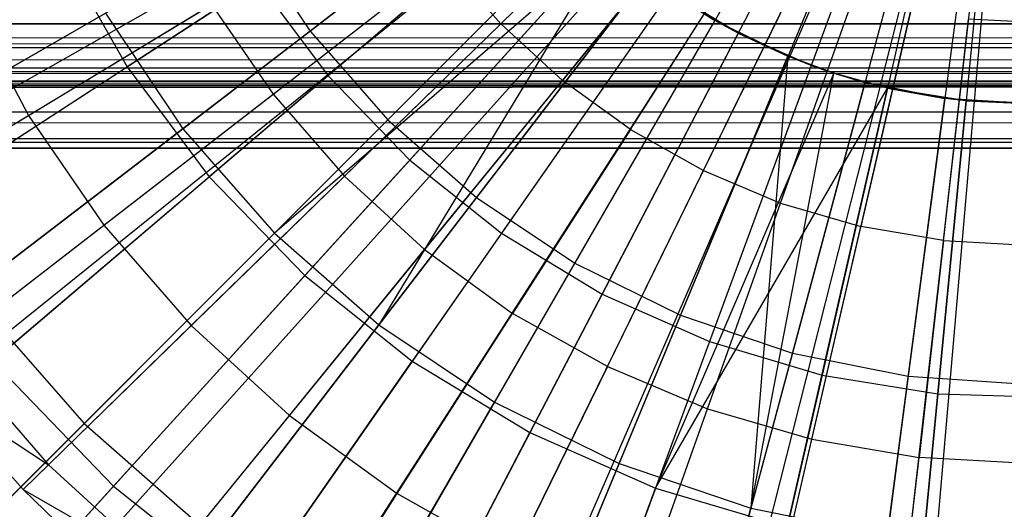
# Model space of a CAD drawing. Extents: x 0.2 to 40.1, y -6.7 to 6.7.
# Tile 265 of 516: x 23.596 to 24.218, y -4.056 to -3.746. Entities that reach past the tile are written whole.
import ezdxf

# ---------------------------------------------------------------- set-up
doc = ezdxf.new("R2010")
doc.units = 0
doc.header["$MEASUREMENT"] = 0
doc.layers.get('0').update_dxf_attribs({"color": 13, "linetype": 'CONTINUOUS'})

# ---------------------------------------------------------------- blocks, each defined once
blk = doc.blocks.new('SNOWBALL_XIV_PM3_STL')
at = {"color": 0}
for p, q in [((23.46218, -3.86322, 12.11242), (24.07643, -3.51378, 12.32895)), ((23.46218, -3.86322, 12.11242), (24.07643, -3.51378, 12.32895)), ((23.47433, -3.88392, 12.11242), (24.07889, -3.51796, 12.32895)), ((23.47433, -3.88392, 12.11242), (24.07889, -3.51796, 12.32895)), ((23.53156, -3.96731, 12.11242), (24.09046, -3.53482, 12.32895)), ((23.53156, -3.96731, 12.11242), (24.09046, -3.53482, 12.32895)), ((23.54242, -3.98106, 12.11242), (24.09266, -3.5376, 12.32895)), ((23.54242, -3.98106, 12.11242), (24.09266, -3.5376, 12.32895)), ((23.59793, -4.04364, 12.11242), (24.10388, -3.55026, 12.32895)), ((23.59793, -4.04364, 12.11242), (24.10388, -3.55026, 12.32895)), ((23.64052, -4.0845, 12.11242), (24.1125, -3.55852, 12.32895)), ((23.64052, -4.0845, 12.11242), (24.1125, -3.55852, 12.32895)), ((23.67256, -4.1119, 12.11242), (24.11898, -3.56406, 12.32895)), ((23.67256, -4.1119, 12.11242), (24.11898, -3.56406, 12.32895)), ((23.75394, -4.17086, 12.11242), (24.13554, -3.57606, 12.32895)), ((23.75394, -4.17086, 12.11242), (24.13554, -3.57606, 12.32895)), ((24.00329, -3.58182, 7.6051), (23.77939, -3.75362, 7.6727)), ((24.00329, -3.58182, 7.6051), (23.77939, -3.75362, 7.6727)), ((23.84264, -4.2208, 12.11242), (24.15337, -3.58608, 12.32895)), ((23.84264, -4.2208, 12.11242), (24.15337, -3.58608, 12.32895)), ((23.87974, -4.23791, 12.11242), (24.16087, -3.58955, 12.32895)), ((23.87974, -4.23791, 12.11242), (24.16087, -3.58955, 12.32895)), ((24.0098, -3.5955, 7.55196), (23.79086, -3.78188, 7.60604)), ((24.0098, -3.5955, 7.55196), (23.79086, -3.78188, 7.60604)), ((23.93587, -4.26001, 12.11242), (24.17222, -3.59401, 12.32895)), ((23.93587, -4.26001, 12.11242), (24.17222, -3.59401, 12.32895)), ((24.01468, -4.28392, 12.11242), (24.18816, -3.59885, 12.32895)), ((24.01468, -4.28392, 12.11242), (24.18816, -3.59885, 12.32895)), ((24.03296, -4.28834, 12.11242), (24.19186, -3.59974, 12.32895)), ((24.03296, -4.28834, 12.11242), (24.19186, -3.59974, 12.32895)), ((24.13265, -4.30542, 12.11242), (24.21202, -3.6032, 12.32895)), ((24.13265, -4.30542, 12.11242), (24.21202, -3.6032, 12.32895)), ((24.15524, -4.30768, 12.11242), (24.21658, -3.60365, 12.32895)), ((24.15524, -4.30768, 12.11242), (24.21658, -3.60365, 12.32895)), ((24.02817, -3.61018, 7.6051), (23.82861, -3.80975, 7.6727)), ((24.02817, -3.61018, 7.6051), (23.82861, -3.80975, 7.6727)), ((23.90247, -3.62081, 12.22528), (23.6637, -3.77623, 12.15879)), ((23.90247, -3.62081, 12.22528), (23.6637, -3.77623, 12.15879)), ((24.03582, -3.62238, 7.55196), (23.84253, -3.83522, 7.60604)), ((24.03582, -3.62238, 7.55196), (23.84253, -3.83522, 7.60604)), ((24.05654, -3.63506, 7.6051), (23.88473, -3.85896, 7.6727)), ((24.05654, -3.63506, 7.6051), (23.88473, -3.85896, 7.6727)), ((23.69887, -3.81541, 12.08045), (23.92007, -3.64568, 12.16097)), ((23.69887, -3.81541, 12.08045), (23.92007, -3.64568, 12.16097)), ((24.06508, -3.64571, 7.55196), (23.90058, -3.88152, 7.60604)), ((24.06508, -3.64571, 7.55196), (23.90058, -3.88152, 7.60604)), ((23.89997, -3.74911, 12.26829), (24.00096, -3.65062, 12.30249)), ((23.89997, -3.74911, 12.26829), (24.00096, -3.65062, 12.30249)), ((24.08791, -3.65602, 7.6051), (23.9468, -3.90044, 7.6727)), ((24.08791, -3.65602, 7.6051), (23.9468, -3.90044, 7.6727)), ((23.93262, -3.6612, 12.22528), (23.71568, -3.84588, 12.15879)), ((23.93262, -3.6612, 12.22528), (23.71568, -3.84588, 12.15879)), ((24.09708, -3.6651, 7.55196), (23.96409, -3.92002, 7.60604)), ((24.09708, -3.6651, 7.55196), (23.96409, -3.92002, 7.60604)), ((24.12175, -3.67271, 7.6051), (24.01375, -3.93345, 7.6727)), ((24.12175, -3.67271, 7.6051), (24.01375, -3.93345, 7.6727)), ((24.02816, -3.67551, 12.30249), (23.93906, -3.78486, 12.26829)), ((24.02816, -3.67551, 12.30249), (23.93906, -3.78486, 12.26829)), ((23.75684, -3.88151, 12.08045), (23.95399, -3.68436, 12.16097)), ((23.75684, -3.88151, 12.08045), (23.95399, -3.68436, 12.16097)), ((24.13129, -3.68025, 7.55196), (24.03199, -3.95008, 7.60604)), ((24.13129, -3.68025, 7.55196), (24.03199, -3.95008, 7.60604)), ((24.15748, -3.68484, 7.6051), (24.08443, -3.95745, 7.6727)), ((24.15748, -3.68484, 7.6051), (24.08443, -3.95745, 7.6727)), ((23.73792, -3.69156, 7.6727), (23.50271, -3.82735, 7.77496)), ((23.73792, -3.69156, 7.6727), (23.50271, -3.82735, 7.77496)), ((23.73792, -3.69156, 7.6727), (23.77939, -3.75362, 7.6727)), ((23.73792, -3.69156, 7.6727), (23.77939, -3.75362, 7.6727)), ((24.16716, -3.6909, 7.55196), (24.10318, -3.9712, 7.60604)), ((24.16716, -3.6909, 7.55196), (24.10318, -3.9712, 7.60604)), ((24.19448, -3.6922, 7.6051), (24.15765, -3.97201, 7.6727)), ((24.19448, -3.6922, 7.6051), (24.15765, -3.97201, 7.6727)), ((23.96768, -3.69741, 12.22528), (23.77614, -3.90832, 12.15879)), ((23.96768, -3.69741, 12.22528), (23.77614, -3.90832, 12.15879)), ((23.98196, -3.81592, 12.26829), (24.05803, -3.69712, 12.30249)), ((23.98196, -3.81592, 12.26829), (24.05803, -3.69712, 12.30249)), ((24.2041, -3.69687, 7.55196), (24.17649, -3.98306, 7.60604)), ((24.2041, -3.69687, 7.55196), (24.17649, -3.98306, 7.60604)), ((23.62105, -3.7005, 12.15879), (23.6637, -3.77623, 12.15879)), ((23.62105, -3.7005, 12.15879), (23.6637, -3.77623, 12.15879)), ((23.96893, -3.69854, 12.16097), (23.75684, -3.88151, 12.08045)), ((23.96893, -3.69854, 12.16097), (23.75684, -3.88151, 12.08045)), ((23.96893, -3.69854, 12.16097), (23.82295, -3.93948, 12.08045)), ((23.96893, -3.69854, 12.16097), (23.82295, -3.93948, 12.08045)), ((23.75602, -3.79362, 12.22645), (23.86521, -3.70913, 12.26829)), ((23.75602, -3.79362, 12.22645), (23.86521, -3.70913, 12.26829)), ((23.86521, -3.70913, 12.26829), (23.89997, -3.74911, 12.26829)), ((23.86521, -3.70913, 12.26829), (23.89997, -3.74911, 12.26829)), ((24.02813, -3.84189, 12.26829), (24.09016, -3.7152, 12.30249)), ((24.02813, -3.84189, 12.26829), (24.09016, -3.7152, 12.30249)), ((23.74645, -3.72237, 7.60604), (23.51294, -3.87437, 7.69523)), ((23.74645, -3.72237, 7.60604), (23.51294, -3.87437, 7.69523)), ((23.74645, -3.72237, 7.60604), (23.79086, -3.78188, 7.60604)), ((23.74645, -3.72237, 7.60604), (23.79086, -3.78188, 7.60604)), ((23.82295, -3.93948, 12.08045), (23.99268, -3.71829, 12.16097)), ((23.82295, -3.93948, 12.08045), (23.99268, -3.71829, 12.16097)), ((24.03546, -3.74687, 12.16097), (23.99268, -3.71829, 12.16097)), ((24.03546, -3.74687, 12.16097), (23.99268, -3.71829, 12.16097)), ((24.00709, -3.72884, 12.22528), (23.84409, -3.96251, 12.15879)), ((24.00709, -3.72884, 12.22528), (23.84409, -3.96251, 12.15879)), ((24.05019, -3.75497, 12.22528), (24.00709, -3.72884, 12.22528)), ((24.00709, -3.72884, 12.22528), (24.03546, -3.74687, 12.16097)), ((24.05019, -3.75497, 12.22528), (24.00709, -3.72884, 12.22528)), ((24.00709, -3.72884, 12.22528), (24.03546, -3.74687, 12.16097)), ((24.07696, -3.86243, 12.26829), (24.12414, -3.72949, 12.30249)), ((24.07696, -3.86243, 12.26829), (24.12414, -3.72949, 12.30249)), ((23.56198, -3.73262, 12.17698), (23.60139, -3.80701, 12.17698)), ((23.56198, -3.73262, 12.17698), (23.60139, -3.80701, 12.17698)), ((23.60139, -3.80701, 12.17698), (23.71713, -3.73695, 12.22645)), ((23.60139, -3.80701, 12.17698), (23.71713, -3.73695, 12.22645)), ((23.71713, -3.73695, 12.22645), (23.75602, -3.79362, 12.22645)), ((23.71713, -3.73695, 12.22645), (23.75602, -3.79362, 12.22645)), ((24.15953, -3.73982, 12.30249), (24.12782, -3.87727, 12.26829)), ((24.15953, -3.73982, 12.30249), (24.12782, -3.87727, 12.26829)), ((23.41914, -3.8756, 11.9658), (23.65002, -3.7423, 12.08045)), ((23.41914, -3.8756, 11.9658), (23.65002, -3.7423, 12.08045)), ((23.65002, -3.7423, 12.08045), (23.69887, -3.81541, 12.08045)), ((23.65002, -3.7423, 12.08045), (23.69887, -3.81541, 12.08045)), ((23.89605, -3.98833, 12.08045), (24.03546, -3.74687, 12.16097)), ((23.89605, -3.98833, 12.08045), (24.03546, -3.74687, 12.16097)), ((24.05019, -3.75497, 12.22528), (24.03546, -3.74687, 12.16097)), ((24.08161, -3.76963, 12.16097), (24.03546, -3.74687, 12.16097)), ((24.05019, -3.75497, 12.22528), (24.03546, -3.74687, 12.16097)), ((24.08161, -3.76963, 12.16097), (24.03546, -3.74687, 12.16097)), ((24.18003, -3.88622, 12.26829), (24.19587, -3.74604, 12.30249)), ((24.18003, -3.88622, 12.26829), (24.19587, -3.74604, 12.30249)), ((24.23268, -3.74809, 12.30249), (24.19587, -3.74604, 12.30249)), ((24.23268, -3.74809, 12.30249), (24.19587, -3.74604, 12.30249)), ((0.87881, -3.78014, 51.69189), (39.39221, -3.74902, 51.6983)), ((0.87881, -3.78014, 51.69189), (39.39221, -3.74902, 51.6983)), ((0.88827, -3.74902, 51.6983), (39.39221, -3.74902, 51.6983)), ((39.39221, -3.74902, 51.65893), (0.88827, -3.74902, 51.65893)), ((0.88827, -3.74902, 51.6983), (39.39221, -3.74902, 51.6983)), ((0.88827, -3.74902, 51.65893), (39.4012, -3.76385, 51.65603)), ((0.88827, -3.74902, 51.65893), (39.4012, -3.76385, 51.65603)), ((39.39221, -3.74902, 51.65893), (0.88827, -3.74902, 51.65893)), ((23.77939, -3.75362, 7.6727), (23.56392, -3.91896, 7.77496)), ((23.77939, -3.75362, 7.6727), (23.56392, -3.91896, 7.77496)), ((23.77939, -3.75362, 7.6727), (23.82861, -3.80975, 7.6727)), ((23.77939, -3.75362, 7.6727), (23.82861, -3.80975, 7.6727)), ((23.80112, -3.84549, 12.22645), (23.89997, -3.74911, 12.26829)), ((23.80112, -3.84549, 12.22645), (23.89997, -3.74911, 12.26829)), ((23.89997, -3.74911, 12.26829), (23.93906, -3.78486, 12.26829)), ((23.89997, -3.74911, 12.26829), (23.93906, -3.78486, 12.26829)), ((24.05019, -3.75497, 12.22528), (23.91842, -4.00756, 12.15879)), ((24.05019, -3.75497, 12.22528), (23.91842, -4.00756, 12.15879)), ((24.09628, -3.77537, 12.22528), (24.05019, -3.75497, 12.22528)), ((24.05019, -3.75497, 12.22528), (24.08161, -3.76963, 12.16097)), ((24.09628, -3.77537, 12.22528), (24.05019, -3.75497, 12.22528)), ((24.05019, -3.75497, 12.22528), (24.08161, -3.76963, 12.16097)), ((0.87881, -3.76458, 51.65573), (39.4012, -3.76385, 51.65603)), ((0.87881, -3.76458, 51.65573), (39.4012, -3.76385, 51.65603)), ((39.4105, -3.77686, 51.6474), (0.87881, -3.76458, 51.65573)), ((39.4105, -3.77686, 51.6474), (0.87881, -3.76458, 51.65573)), ((23.97491, -4.02722, 12.08045), (24.08161, -3.76963, 12.16097)), ((23.97491, -4.02722, 12.08045), (24.08161, -3.76963, 12.16097)), ((24.08161, -3.76963, 12.16097), (24.05817, -4.05548, 12.08045)), ((24.08161, -3.76963, 12.16097), (24.05817, -4.05548, 12.08045)), ((24.09628, -3.77537, 12.22528), (24.08161, -3.76963, 12.16097)), ((24.09628, -3.77537, 12.22528), (24.08161, -3.76963, 12.16097)), ((24.11058, -3.78032, 12.16097), (24.08161, -3.76963, 12.16097)), ((24.11058, -3.78032, 12.16097), (24.08161, -3.76963, 12.16097)), ((0.86067, -3.7855, 51.63438), (39.4105, -3.77686, 51.6474)), ((0.86067, -3.7855, 51.63438), (39.4105, -3.77686, 51.6474)), ((0.86998, -3.77686, 51.6474), (39.4105, -3.77686, 51.6474)), ((0.86998, -3.77686, 51.6474), (39.4105, -3.77686, 51.6474)), ((0.86998, -3.8047, 51.67524), (39.4012, -3.77867, 51.6925)), ((0.86998, -3.8047, 51.67524), (39.4012, -3.77867, 51.6925)), ((0.87881, -3.78014, 51.69189), (39.4012, -3.77867, 51.6925)), ((0.87881, -3.78014, 51.69189), (39.4012, -3.77867, 51.6925)), ((23.43364, -3.92598, 12.05759), (23.6637, -3.77623, 12.15879)), ((23.43364, -3.92598, 12.05759), (23.6637, -3.77623, 12.15879)), ((23.6637, -3.77623, 12.15879), (23.71568, -3.84588, 12.15879)), ((23.6637, -3.77623, 12.15879), (23.71568, -3.84588, 12.15879)), ((24.09628, -3.77537, 12.22528), (23.99789, -4.04274, 12.15879)), ((24.09628, -3.77537, 12.22528), (23.99789, -4.04274, 12.15879)), ((24.11058, -3.78032, 12.22528), (24.09628, -3.77537, 12.22528)), ((24.09628, -3.77537, 12.22528), (24.11058, -3.78032, 12.16097)), ((24.11058, -3.78032, 12.22528), (24.09628, -3.77537, 12.22528)), ((24.09628, -3.77537, 12.22528), (24.11058, -3.78032, 12.16097)), ((39.41933, -3.78519, 51.63512), (0.86067, -3.7855, 51.63438)), ((39.41933, -3.78519, 51.63512), (0.86067, -3.7855, 51.63438)), ((39.42056, -3.78596, 51.63319), (0.86067, -3.7855, 51.63438)), ((39.42056, -3.78596, 51.63319), (0.86067, -3.7855, 51.63438)), ((39.42879, -3.78839, 51.61956), (0.86067, -3.7855, 51.63438)), ((39.42879, -3.78839, 51.61956), (0.86067, -3.7855, 51.63438)), ((23.79086, -3.78188, 7.60604), (23.57871, -3.96249, 7.69523)), ((23.79086, -3.78188, 7.60604), (23.57871, -3.96249, 7.69523)), ((23.79086, -3.78188, 7.60604), (23.84253, -3.83522, 7.60604)), ((23.79086, -3.78188, 7.60604), (23.84253, -3.83522, 7.60604)), ((23.85184, -3.89189, 12.22645), (23.93906, -3.78486, 12.26829)), ((23.85184, -3.89189, 12.22645), (23.93906, -3.78486, 12.26829)), ((23.98196, -3.81592, 12.26829), (23.93906, -3.78486, 12.26829)), ((23.98196, -3.81592, 12.26829), (23.93906, -3.78486, 12.26829)), ((24.11058, -3.78032, 12.22528), (23.99789, -4.04274, 12.15879)), ((24.11058, -3.78032, 12.22528), (23.99789, -4.04274, 12.15879)), ((24.05817, -4.05548, 12.08045), (24.11058, -3.78032, 12.16097)), ((24.05817, -4.05548, 12.08045), (24.11058, -3.78032, 12.16097)), ((24.13033, -3.78617, 12.16097), (24.11058, -3.78032, 12.16097)), ((24.1446, -3.78971, 12.22528), (24.11058, -3.78032, 12.22528)), ((24.11058, -3.78032, 12.22528), (24.11058, -3.78032, 12.16097)), ((24.11058, -3.78032, 12.22528), (24.13033, -3.78617, 12.16097)), ((24.1446, -3.78971, 12.22528), (24.11058, -3.78032, 12.22528)), ((24.11058, -3.78032, 12.22528), (24.11058, -3.78032, 12.16097)), ((24.11058, -3.78032, 12.22528), (24.13033, -3.78617, 12.16097)), ((24.13033, -3.78617, 12.16097), (24.11058, -3.78032, 12.16097)), ((39.42879, -3.78839, 51.61956), (0.85168, -3.78839, 51.61956)), ((0.85168, -3.78839, 50.9109), (39.42879, -3.78839, 50.9109)), ((39.42879, -3.78839, 51.61956), (0.85168, -3.78839, 51.61956)), ((0.85168, -3.78839, 50.9109), (39.42879, -3.78839, 50.9109)), ((23.99789, -4.04274, 12.15879), (24.1446, -3.78971, 12.22528)), ((23.99789, -4.04274, 12.15879), (24.1446, -3.78971, 12.22528)), ((24.13033, -3.78617, 12.16097), (24.05817, -4.05548, 12.08045)), ((24.13033, -3.78617, 12.16097), (24.05817, -4.05548, 12.08045)), ((24.08121, -4.06747, 12.15879), (24.1446, -3.78971, 12.22528)), ((24.08121, -4.06747, 12.15879), (24.1446, -3.78971, 12.22528)), ((24.1446, -3.78971, 12.22528), (24.13033, -3.78617, 12.16097)), ((24.18079, -3.79621, 12.16097), (24.13033, -3.78617, 12.16097)), ((24.1446, -3.78971, 12.22528), (24.13033, -3.78617, 12.16097)), ((24.18079, -3.79621, 12.16097), (24.13033, -3.78617, 12.16097)), ((24.1446, -3.78971, 12.22528), (24.18079, -3.79621, 12.16097)), ((24.19436, -3.79775, 12.22528), (24.1446, -3.78971, 12.22528)), ((24.1446, -3.78971, 12.22528), (24.18079, -3.79621, 12.16097)), ((24.19436, -3.79775, 12.22528), (24.1446, -3.78971, 12.22528)), ((23.64903, -3.87642, 12.17698), (23.75602, -3.79362, 12.22645)), ((23.64903, -3.87642, 12.17698), (23.75602, -3.79362, 12.22645)), ((23.75602, -3.79362, 12.22645), (23.80112, -3.84549, 12.22645)), ((23.75602, -3.79362, 12.22645), (23.80112, -3.84549, 12.22645)), ((24.1444, -4.07263, 12.08045), (24.18079, -3.79621, 12.16097)), ((24.1444, -4.07263, 12.08045), (24.18079, -3.79621, 12.16097)), ((24.16701, -4.08134, 12.15879), (24.19436, -3.79775, 12.22528)), ((24.16701, -4.08134, 12.15879), (24.19436, -3.79775, 12.22528)), ((24.19436, -3.79775, 12.22528), (24.18079, -3.79621, 12.16097)), ((24.19436, -3.79775, 12.22528), (24.18079, -3.79621, 12.16097)), ((24.23213, -3.79957, 12.16097), (24.18079, -3.79621, 12.16097)), ((24.23213, -3.79957, 12.16097), (24.18079, -3.79621, 12.16097)), ((24.24474, -3.79937, 12.22528), (24.19436, -3.79775, 12.22528)), ((24.19436, -3.79775, 12.22528), (24.23213, -3.79957, 12.16097)), ((24.24474, -3.79937, 12.22528), (24.19436, -3.79775, 12.22528)), ((24.19436, -3.79775, 12.22528), (24.23213, -3.79957, 12.16097)), ((0.86067, -3.82197, 51.6492), (39.4105, -3.8047, 51.67524)), ((0.86067, -3.82197, 51.6492), (39.4105, -3.8047, 51.67524)), ((0.86998, -3.8047, 51.67524), (39.4105, -3.8047, 51.67524)), ((0.86998, -3.8047, 51.67524), (39.4105, -3.8047, 51.67524)), ((23.49356, -3.87228, 12.1229), (23.60139, -3.80701, 12.17698)), ((23.49356, -3.87228, 12.1229), (23.60139, -3.80701, 12.17698)), ((23.60139, -3.80701, 12.17698), (23.64903, -3.87642, 12.17698)), ((23.60139, -3.80701, 12.17698), (23.64903, -3.87642, 12.17698)), ((23.82861, -3.80975, 7.6727), (23.63657, -4.00179, 7.77496)), ((23.82861, -3.80975, 7.6727), (23.63657, -4.00179, 7.77496)), ((23.82861, -3.80975, 7.6727), (23.88473, -3.85896, 7.6727)), ((23.82861, -3.80975, 7.6727), (23.88473, -3.85896, 7.6727)), ((23.48736, -3.9777, 11.9658), (23.69887, -3.81541, 12.08045)), ((23.48736, -3.9777, 11.9658), (23.69887, -3.81541, 12.08045)), ((23.69887, -3.81541, 12.08045), (23.75684, -3.88151, 12.08045)), ((23.69887, -3.81541, 12.08045), (23.75684, -3.88151, 12.08045)), ((23.98196, -3.81592, 12.26829), (23.90752, -3.93219, 12.22645)), ((23.98196, -3.81592, 12.26829), (23.90752, -3.93219, 12.22645)), ((23.98196, -3.81592, 12.26829), (24.02813, -3.84189, 12.26829)), ((23.98196, -3.81592, 12.26829), (24.02813, -3.84189, 12.26829)), ((0.85168, -3.82776, 51.61956), (39.41933, -3.82135, 51.65068)), ((0.85168, -3.82776, 51.61956), (39.41933, -3.82135, 51.65068)), ((0.86067, -3.82197, 51.6492), (39.41933, -3.82135, 51.65068)), ((0.86067, -3.82197, 51.6492), (39.41933, -3.82135, 51.65068)), ((0.85168, -3.82776, 51.61956), (39.42879, -3.82776, 51.61956)), ((39.42879, -3.82776, 50.9109), (0.85168, -3.82776, 50.9109)), ((39.42879, -3.82776, 50.9109), (0.85168, -3.82776, 50.9109)), ((0.85168, -3.82776, 51.61956), (39.42879, -3.82776, 51.61956)), ((23.84253, -3.83522, 7.60604), (23.6552, -4.04148, 7.69523)), ((23.84253, -3.83522, 7.60604), (23.6552, -4.04148, 7.69523)), ((23.84253, -3.83522, 7.60604), (23.90058, -3.88152, 7.60604)), ((23.84253, -3.83522, 7.60604), (23.90058, -3.88152, 7.60604)), ((23.50666, -4.02382, 12.05759), (23.71568, -3.84588, 12.15879)), ((23.50666, -4.02382, 12.05759), (23.71568, -3.84588, 12.15879)), ((23.70426, -3.93995, 12.17698), (23.80112, -3.84549, 12.22645)), ((23.70426, -3.93995, 12.17698), (23.80112, -3.84549, 12.22645)), ((23.71568, -3.84588, 12.15879), (23.77614, -3.90832, 12.15879)), ((23.71568, -3.84588, 12.15879), (23.77614, -3.90832, 12.15879)), ((23.80112, -3.84549, 12.22645), (23.85184, -3.89189, 12.22645)), ((23.80112, -3.84549, 12.22645), (23.85184, -3.89189, 12.22645)), ((23.96743, -3.96589, 12.22645), (24.02813, -3.84189, 12.26829)), ((23.96743, -3.96589, 12.22645), (24.02813, -3.84189, 12.26829)), ((24.02813, -3.84189, 12.26829), (24.07696, -3.86243, 12.26829)), ((24.02813, -3.84189, 12.26829), (24.07696, -3.86243, 12.26829)), ((23.88473, -3.85896, 7.6727), (23.7194, -4.07443, 7.77496)), ((23.88473, -3.85896, 7.6727), (23.7194, -4.07443, 7.77496)), ((23.88473, -3.85896, 7.6727), (23.9468, -3.90044, 7.6727)), ((23.88473, -3.85896, 7.6727), (23.9468, -3.90044, 7.6727)), ((24.03079, -3.99254, 12.22645), (24.07696, -3.86243, 12.26829)), ((24.03079, -3.99254, 12.22645), (24.07696, -3.86243, 12.26829)), ((24.07696, -3.86243, 12.26829), (24.12782, -3.87727, 12.26829)), ((24.07696, -3.86243, 12.26829), (24.12782, -3.87727, 12.26829)), ((23.54934, -3.95356, 12.1229), (23.64903, -3.87642, 12.17698)), ((23.54934, -3.95356, 12.1229), (23.64903, -3.87642, 12.17698)), ((23.64903, -3.87642, 12.17698), (23.70426, -3.93995, 12.17698)), ((23.64903, -3.87642, 12.17698), (23.70426, -3.93995, 12.17698)), ((24.09677, -4.0118, 12.22645), (24.12782, -3.87727, 12.26829)), ((24.09677, -4.0118, 12.22645), (24.12782, -3.87727, 12.26829)), ((24.18003, -3.88622, 12.26829), (24.12782, -3.87727, 12.26829)), ((24.18003, -3.88622, 12.26829), (24.12782, -3.87727, 12.26829)), ((23.56833, -4.07002, 11.9658), (23.75684, -3.88151, 12.08045)), ((23.56833, -4.07002, 11.9658), (23.75684, -3.88151, 12.08045)), ((23.90058, -3.88152, 7.60604), (23.74118, -4.11004, 7.69523)), ((23.90058, -3.88152, 7.60604), (23.74118, -4.11004, 7.69523)), ((23.75684, -3.88151, 12.08045), (23.82295, -3.93948, 12.08045)), ((23.75684, -3.88151, 12.08045), (23.82295, -3.93948, 12.08045)), ((23.90058, -3.88152, 7.60604), (23.96409, -3.92002, 7.60604)), ((23.90058, -3.88152, 7.60604), (23.96409, -3.92002, 7.60604)), ((24.18003, -3.88622, 12.26829), (24.16452, -4.0234, 12.22645)), ((24.18003, -3.88622, 12.26829), (24.16452, -4.0234, 12.22645)), ((24.18003, -3.88622, 12.26829), (24.23292, -3.88915, 12.26829)), ((24.18003, -3.88622, 12.26829), (24.23292, -3.88915, 12.26829)), ((23.76638, -3.99676, 12.17698), (23.85184, -3.89189, 12.22645)), ((23.76638, -3.99676, 12.17698), (23.85184, -3.89189, 12.22645)), ((23.85184, -3.89189, 12.22645), (23.90752, -3.93219, 12.22645)), ((23.85184, -3.89189, 12.22645), (23.90752, -3.93219, 12.22645)), ((23.9468, -3.90044, 7.6727), (23.811, -4.13564, 7.77496)), ((23.9468, -3.90044, 7.6727), (23.811, -4.13564, 7.77496)), ((23.9468, -3.90044, 7.6727), (24.01375, -3.93345, 7.6727)), ((23.9468, -3.90044, 7.6727), (24.01375, -3.93345, 7.6727)), ((23.5916, -4.11152, 12.05759), (23.77614, -3.90832, 12.15879)), ((23.5916, -4.11152, 12.05759), (23.77614, -3.90832, 12.15879)), ((23.77614, -3.90832, 12.15879), (23.84409, -3.96251, 12.15879)), ((23.77614, -3.90832, 12.15879), (23.84409, -3.96251, 12.15879)), ((23.56392, -3.91896, 7.77496), (23.63657, -4.00179, 7.77496)), ((23.56392, -3.91896, 7.77496), (23.63657, -4.00179, 7.77496)), ((23.96409, -3.92002, 7.60604), (23.83521, -4.16705, 7.69523)), ((23.96409, -3.92002, 7.60604), (23.83521, -4.16705, 7.69523)), ((23.96409, -3.92002, 7.60604), (24.03199, -3.95008, 7.60604)), ((23.96409, -3.92002, 7.60604), (24.03199, -3.95008, 7.60604)), ((23.83457, -4.04613, 12.17698), (23.90752, -3.93219, 12.22645)), ((23.83457, -4.04613, 12.17698), (23.90752, -3.93219, 12.22645)), ((23.96743, -3.96589, 12.22645), (23.90752, -3.93219, 12.22645)), ((23.96743, -3.96589, 12.22645), (23.90752, -3.93219, 12.22645)), ((24.01375, -3.93345, 7.6727), (23.90982, -4.18437, 7.77496)), ((24.01375, -3.93345, 7.6727), (23.90982, -4.18437, 7.77496)), ((24.01375, -3.93345, 7.6727), (24.08443, -3.95745, 7.6727)), ((24.01375, -3.93345, 7.6727), (24.08443, -3.95745, 7.6727)), ((23.61402, -4.02794, 12.1229), (23.70426, -3.93995, 12.17698)), ((23.61402, -4.02794, 12.1229), (23.70426, -3.93995, 12.17698)), ((23.66065, -4.15099, 11.9658), (23.82295, -3.93948, 12.08045)), ((23.66065, -4.15099, 11.9658), (23.82295, -3.93948, 12.08045)), ((23.70426, -3.93995, 12.17698), (23.76638, -3.99676, 12.17698)), ((23.70426, -3.93995, 12.17698), (23.76638, -3.99676, 12.17698)), ((23.82295, -3.93948, 12.08045), (23.89605, -3.98833, 12.08045)), ((23.82295, -3.93948, 12.08045), (23.89605, -3.98833, 12.08045)), ((23.54934, -3.95356, 12.1229), (23.61402, -4.02794, 12.1229)), ((23.54934, -3.95356, 12.1229), (23.61402, -4.02794, 12.1229)), ((24.03199, -3.95008, 7.60604), (23.93576, -4.21156, 7.69523)), ((24.03199, -3.95008, 7.60604), (23.93576, -4.21156, 7.69523)), ((24.03199, -3.95008, 7.60604), (24.10318, -3.9712, 7.60604)), ((24.03199, -3.95008, 7.60604), (24.10318, -3.9712, 7.60604)), ((24.08443, -3.95745, 7.6727), (24.01414, -4.21978, 7.77496)), ((24.08443, -3.95745, 7.6727), (24.01414, -4.21978, 7.77496)), ((24.08443, -3.95745, 7.6727), (24.15765, -3.97201, 7.6727)), ((24.08443, -3.95745, 7.6727), (24.15765, -3.97201, 7.6727)), ((23.57871, -3.96249, 7.69523), (23.6552, -4.04148, 7.69523)), ((23.57871, -3.96249, 7.69523), (23.6552, -4.04148, 7.69523)), ((23.68705, -4.18764, 12.05759), (23.84409, -3.96251, 12.15879)), ((23.68705, -4.18764, 12.05759), (23.84409, -3.96251, 12.15879)), ((23.84409, -3.96251, 12.15879), (23.91842, -4.00756, 12.15879)), ((23.84409, -3.96251, 12.15879), (23.91842, -4.00756, 12.15879)), ((23.96743, -3.96589, 12.22645), (23.90794, -4.0874, 12.17698)), ((23.96743, -3.96589, 12.22645), (23.90794, -4.0874, 12.17698)), ((23.96743, -3.96589, 12.22645), (24.03079, -3.99254, 12.22645)), ((23.96743, -3.96589, 12.22645), (24.03079, -3.99254, 12.22645)), ((24.10318, -3.9712, 7.60604), (24.04118, -4.24285, 7.69523)), ((24.10318, -3.9712, 7.60604), (24.04118, -4.24285, 7.69523)), ((24.10318, -3.9712, 7.60604), (24.17649, -3.98306, 7.60604)), ((24.10318, -3.9712, 7.60604), (24.17649, -3.98306, 7.60604)), ((24.15765, -3.97201, 7.6727), (24.1222, -4.24128, 7.77496)), ((24.15765, -3.97201, 7.6727), (24.1222, -4.24128, 7.77496)), ((24.15765, -3.97201, 7.6727), (24.23213, -3.97689, 7.6727)), ((24.15765, -3.97201, 7.6727), (24.23213, -3.97689, 7.6727)), ((23.54242, -3.98106, 12.11242), (23.61402, -4.02794, 12.1229)), ((23.54242, -3.98106, 12.11242), (23.61402, -4.02794, 12.1229)), ((23.54242, -3.98106, 12.11242), (23.59793, -4.04364, 12.11242)), ((23.54242, -3.98106, 12.11242), (23.59793, -4.04364, 12.11242)), ((24.17649, -3.98306, 7.60604), (24.14973, -4.2604, 7.69523)), ((24.17649, -3.98306, 7.60604), (24.14973, -4.2604, 7.69523)), ((24.17649, -3.98306, 7.60604), (24.25071, -3.98544, 7.60604)), ((24.17649, -3.98306, 7.60604), (24.25071, -3.98544, 7.60604)), ((23.76275, -4.21921, 11.9658), (23.89605, -3.98833, 12.08045)), ((23.76275, -4.21921, 11.9658), (23.89605, -3.98833, 12.08045)), ((23.89605, -3.98833, 12.08045), (23.97491, -4.02722, 12.08045)), ((23.89605, -3.98833, 12.08045), (23.97491, -4.02722, 12.08045)), ((23.68676, -4.09447, 12.1229), (23.76638, -3.99676, 12.17698)), ((23.68676, -4.09447, 12.1229), (23.76638, -3.99676, 12.17698)), ((23.76638, -3.99676, 12.17698), (23.83457, -4.04613, 12.17698)), ((23.76638, -3.99676, 12.17698), (23.83457, -4.04613, 12.17698)), ((23.98554, -4.12004, 12.17698), (24.03079, -3.99254, 12.22645)), ((23.98554, -4.12004, 12.17698), (24.03079, -3.99254, 12.22645)), ((24.03079, -3.99254, 12.22645), (24.09677, -4.0118, 12.22645)), ((24.03079, -3.99254, 12.22645), (24.09677, -4.0118, 12.22645)), ((23.63657, -4.00179, 7.77496), (23.45504, -4.18332, 7.91029)), ((23.63657, -4.00179, 7.77496), (23.45504, -4.18332, 7.91029)), ((23.63657, -4.00179, 7.77496), (23.7194, -4.07443, 7.77496)), ((23.63657, -4.00179, 7.77496), (23.7194, -4.07443, 7.77496)), ((23.79145, -4.25093, 12.0576), (23.91842, -4.00756, 12.15879)), ((23.79145, -4.25093, 12.0576), (23.91842, -4.00756, 12.15879)), ((23.91842, -4.00756, 12.15879), (23.99789, -4.04274, 12.15879)), ((23.91842, -4.00756, 12.15879), (23.99789, -4.04274, 12.15879)), ((24.06635, -4.14362, 12.17698), (24.09677, -4.0118, 12.22645)), ((24.06635, -4.14362, 12.17698), (24.09677, -4.0118, 12.22645)), ((24.09677, -4.0118, 12.22645), (24.16452, -4.0234, 12.22645)), ((24.09677, -4.0118, 12.22645), (24.16452, -4.0234, 12.22645)), ((23.59793, -4.04364, 12.11242), (23.61402, -4.02794, 12.1229)), ((23.59793, -4.04364, 12.11242), (23.61402, -4.02794, 12.1229)), ((23.61402, -4.02794, 12.1229), (23.68676, -4.09447, 12.1229)), ((23.61402, -4.02794, 12.1229), (23.68676, -4.09447, 12.1229)), ((23.87289, -4.27352, 11.9658), (23.97491, -4.02722, 12.08045)), ((23.87289, -4.27352, 11.9658), (23.97491, -4.02722, 12.08045)), ((23.97491, -4.02722, 12.08045), (24.05817, -4.05548, 12.08045)), ((23.97491, -4.02722, 12.08045), (24.05817, -4.05548, 12.08045)), ((24.14933, -4.15784, 12.17698), (24.16452, -4.0234, 12.22645)), ((24.14933, -4.15784, 12.17698), (24.16452, -4.0234, 12.22645)), ((24.23315, -4.02721, 12.22645), (24.16452, -4.0234, 12.22645)), ((24.23315, -4.02721, 12.22645), (24.16452, -4.0234, 12.22645)), ((23.6552, -4.04148, 7.69523), (23.47673, -4.238, 7.81819)), ((23.6552, -4.04148, 7.69523), (23.47673, -4.238, 7.81819)), ((23.59793, -4.04364, 12.11242), (23.68676, -4.09447, 12.1229)), ((23.59793, -4.04364, 12.11242), (23.68676, -4.09447, 12.1229)), ((23.59793, -4.04364, 12.11242), (23.64052, -4.0845, 12.11242)), ((23.59793, -4.04364, 12.11242), (23.64052, -4.0845, 12.11242)), ((23.6552, -4.04148, 7.69523), (23.74118, -4.11004, 7.69523)), ((23.6552, -4.04148, 7.69523), (23.74118, -4.11004, 7.69523)), ((23.7666, -4.15228, 12.1229), (23.83457, -4.04613, 12.17698)), ((23.7666, -4.15228, 12.1229), (23.83457, -4.04613, 12.17698)), ((23.83457, -4.04613, 12.17698), (23.90794, -4.0874, 12.17698)), ((23.83457, -4.04613, 12.17698), (23.90794, -4.0874, 12.17698)), ((23.90309, -4.30035, 12.0576), (23.99789, -4.04274, 12.15879)), ((23.90309, -4.30035, 12.0576), (23.99789, -4.04274, 12.15879)), ((23.99789, -4.04274, 12.15879), (24.08121, -4.06747, 12.15879)), ((23.99789, -4.04274, 12.15879), (24.08121, -4.06747, 12.15879)), ((23.98917, -4.31299, 11.9658), (24.05817, -4.05548, 12.08045)), ((23.98917, -4.31299, 11.9658), (24.05817, -4.05548, 12.08045)), ((24.05817, -4.05548, 12.08045), (24.1444, -4.07263, 12.08045)), ((24.05817, -4.05548, 12.08045), (24.1444, -4.07263, 12.08045))]:
    blk.add_line(p, q, dxfattribs=at)
blk = doc.blocks.new('GRUPUJ_1')
at = {"color": 0}
blk.add_blockref('SNOWBALL_XIV_PM3_STL', (-0.20617, 6.65964, -0.51186), dxfattribs=at)

msp = doc.modelspace()

# ---------------------------------------------------------------- block references
at = {"color": 0}
msp.add_blockref('GRUPUJ_1', (0.20617, -6.65964, 0.51186), dxfattribs=at)

doc.saveas('drawing.dxf')
